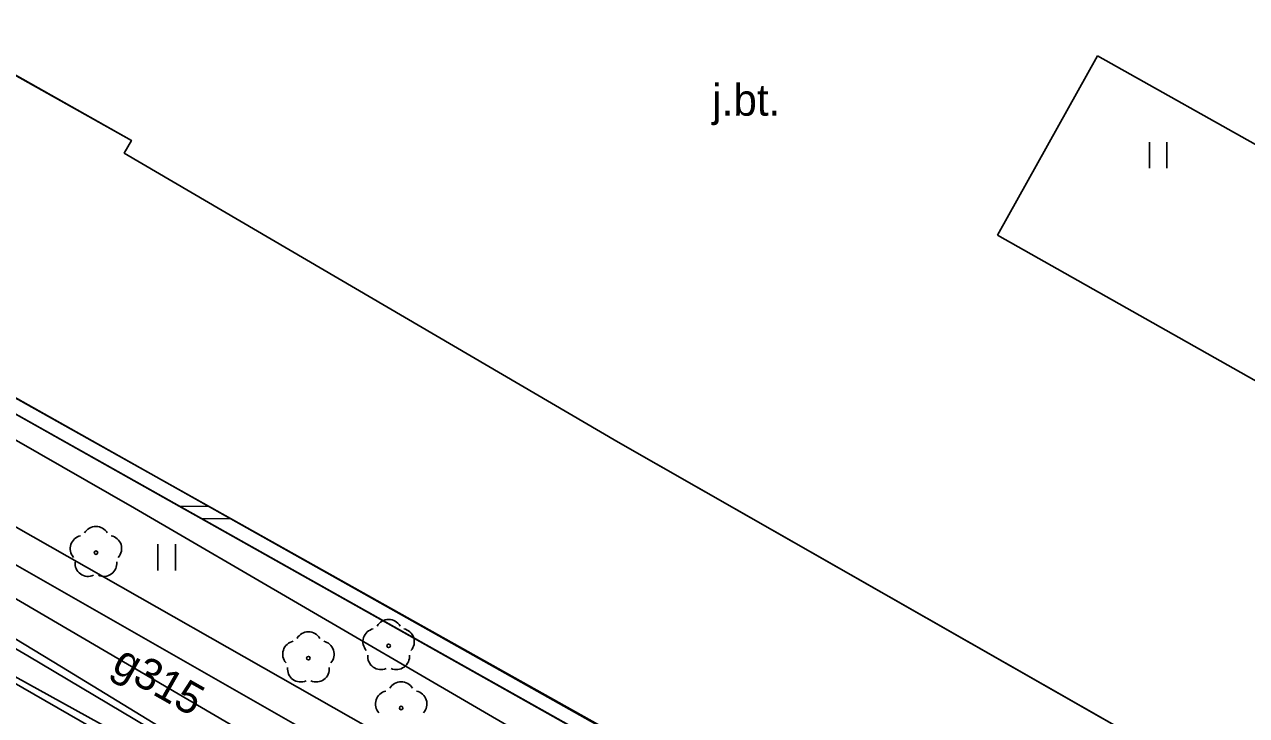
# Model space of a CAD drawing. Extents: x 6434771 to 6436222, y 5663454 to 5664782.
# Drawn here: x 6435164.65 to 6435199.46, y 5663950.35 to 5663970.04 of the extents above; entities that cross this region are included whole.
import ezdxf

# ---------------------------------------------------------------- set-up
doc = ezdxf.new("R2010")
doc.units = 0
for name, color, linetype in [('Warstwa 1', 7, 'Continuous'), ('Warstwa 10', 7, 'Continuous'), ('Warstwa 11', 7, 'Continuous'), ('Warstwa 12', 7, 'Continuous'), ('Warstwa 13', 7, 'Continuous'), ('Warstwa 5', 7, 'Continuous'), ('Warstwa 51', 7, 'Continuous'), ('Warstwa 6', 7, 'Continuous'), ('Warstwa 8', 7, 'Continuous'), ('Warstwa 9', 7, 'Continuous')]:
    doc.layers.add(name, color=color, linetype=linetype)

msp = doc.modelspace()

# ---------------------------------------------------------------- linework, layer by layer
at = {"layer": 'Warstwa 1'}
msp.add_line((6435163.64, 5663959.364), (6435243.096, 5663914.681), dxfattribs=at)
msp.add_line((6435163.64, 5663959.364), (6435243.096, 5663914.681), dxfattribs=at)
msp.add_lwpolyline([(6435204.694, 5663944.947), (6435227.176, 5663932.124), (6435223.852, 5663926.064), (6435189.851, 5663945.126), (6435163.834, 5663959.711), (6435163.64, 5663959.364), (6435156.428, 5663963.391), (6435160.34, 5663970.88), (6435167.7, 5663966.74), (6435167.495, 5663966.378), (6435181.566, 5663958.137)], close=True, dxfattribs=at)
at = {"layer": 'Warstwa 10'}
msp.add_lwpolyline([(6435106.802, 5663985.184), (6435117.235, 5663983.434), (6435119.887, 5663982.949), (6435126.495, 5663979.341), (6435138.604, 5663972.629), (6435153.422, 5663964.495), (6435167.784, 5663956.26), (6435186.818, 5663945.163)], dxfattribs=at)
at = {"layer": 'Warstwa 11'}
for centre in [(6435166.69, 5663954.99), (6435175.026, 5663952.336), (6435172.741, 5663951.983), (6435175.384, 5663950.561)]:
    msp.add_circle(centre, 0.05, dxfattribs=at)
for centre, start, end in [((6435166.333, 5663955.106), 102.1471, 221.8529), ((6435166.69, 5663955.365), 30.1471, 149.8529), ((6435167.047, 5663955.106), 318.1471, 77.8529), ((6435166.47, 5663954.687), 174.1471, 293.8529), ((6435166.91, 5663954.687), 246.1471, 5.8529), ((6435175.026, 5663952.711), 30.1471, 149.8529), ((6435172.741, 5663952.358), 30.1471, 149.8529), ((6435174.669, 5663952.452), 102.1471, 221.8529), ((6435175.383, 5663952.452), 318.1471, 77.8529), ((6435172.384, 5663952.099), 102.1471, 221.8529), ((6435173.098, 5663952.099), 318.1471, 77.8529), ((6435174.806, 5663952.033), 174.1471, 293.8529), ((6435175.246, 5663952.033), 246.1471, 5.8529), ((6435172.521, 5663951.68), 174.1471, 293.8529), ((6435172.961, 5663951.68), 246.1471, 5.8529), ((6435175.384, 5663950.936), 30.1471, 149.8529), ((6435175.027, 5663950.677), 102.1471, 221.8529), ((6435175.741, 5663950.677), 318.1471, 77.8529)]:
    msp.add_arc(centre, 0.375, start, end, dxfattribs=at)
at = {"layer": 'Warstwa 12'}
for points in [[(6434953.759, 5664072.48), (6434954.31, 5664070.893), (6434955.674, 5664067.077), (6434985.96, 5664050.029), (6434986.729, 5664049.597), (6435026.468, 5664027.217), (6435070.315, 5664002.675), (6435074.564, 5664000.044), (6435079.582, 5664002.333), (6435082.419, 5664003.729), (6435083.203, 5664003.199), (6435096.876, 5663995.093), (6435102.637, 5663991.843), (6435114.456, 5663985.09), (6435115.679, 5663984.435), (6435122.968, 5663980.237), (6435121.551, 5663977.954), (6435138.894, 5663968.174), (6435150.508, 5663961.813), (6435176.566, 5663946.547), (6435178.808, 5663945.26)], [(6435175.507, 5663945.3), (6435172.394, 5663947.502), (6435164.752, 5663952.051), (6435147.797, 5663961.923), (6435127.584, 5663973.07), (6435111.222, 5663982.301), (6435101.002, 5663988.3), (6435098.13, 5663989.463), (6435096.351, 5663990.144), (6435093.842, 5663991.244), (6435093.568, 5663991.357), (6435089.285, 5663994.022), (6435079.961, 5663999.545), (6435075.241, 5664002.157), (6435073.764, 5664002.993)], [(6435116.39, 5663980.605), (6435117.09, 5663980.58), (6435119.08, 5663979.56), (6435119.88, 5663976.87), (6435146.32, 5663961.66), (6435174.72, 5663945.311)], [(6435180.708, 5663945.237), (6435175.488, 5663948.309), (6435159.261, 5663957.582), (6435145.416, 5663965.523), (6435131.892, 5663973.134)], [(6435134.974, 5663967.12), (6435135.69, 5663967.11), (6435153.08, 5663957.7), (6435170.34, 5663948.16), (6435172.94, 5663947.57), (6435176.884, 5663945.283)], [(6435176.249, 5663945.291), (6435165.708, 5663951.735), (6435154.531, 5663958.519)]]:
    msp.add_lwpolyline(points, dxfattribs=at)
at = {"layer": 'Warstwa 5'}
for p, q in [((6435192.369, 5663964.037), (6435195.211, 5663969.153)), ((6435195.211, 5663969.153), (6435205.453, 5663963.392)), ((6435196.692, 5663965.943), (6435196.692, 5663966.693)), ((6435197.192, 5663965.943), (6435197.192, 5663966.693)), ((6435192.369, 5663964.037), (6435212.861, 5663952.468)), ((6435163.64, 5663959.364), (6435169.064, 5663956.314)), ((6435163.538, 5663956.214), (6435174.98, 5663949.699)), ((6435169.064, 5663956.314), (6435169.065, 5663956.313)), ((6435169.065, 5663956.313), (6435169.688, 5663955.963)), ((6435169.688, 5663955.963), (6435181.404, 5663949.374)), ((6435168.454, 5663954.484), (6435168.454, 5663955.234)), ((6435168.954, 5663954.484), (6435168.954, 5663955.234))]:
    msp.add_line(p, q, dxfattribs=at)
at = {"layer": 'Warstwa 51'}
for points in [[(6435189.134, 5663945.486), (6435163.836, 5663959.712)], [(6435188.938, 5663945.137), (6435163.64, 5663959.364)], [(6435169.064, 5663956.313), (6435169.899, 5663956.303)], [(6435169.688, 5663955.963), (6435170.522, 5663955.952)]]:
    msp.add_lwpolyline(points, dxfattribs=at)
at = {"layer": 'Warstwa 6'}
msp.add_lwpolyline([(6435199.848, 5664006.908), (6435185.403, 5664014.833), (6435164.19, 5663976.758), (6435163.584, 5663977.105), (6435156.428, 5663963.391), (6435163.64, 5663959.364), (6435243.096, 5663914.681), (6435244.547, 5663917.184), (6435250.812, 5663928.329), (6435272.122, 5663966.213)], close=True, dxfattribs=at)
msp.add_lwpolyline([(6435305.06, 5663883.021), (6435273.017, 5663901.219), (6435268.258, 5663903.897), (6435244.547, 5663917.184), (6435243.096, 5663914.681), (6435163.64, 5663959.364), (6435156.428, 5663963.391), (6435120.043, 5663983.972), (6435069.683, 5663952.11), (6435199.169, 5663878.85)], dxfattribs=at)
at = {"layer": 'Warstwa 8'}
for p, q in [((6435160.34, 5663970.88), (6435167.7, 5663966.74)), ((6435192.369, 5663964.037), (6435195.211, 5663969.153)), ((6435195.211, 5663969.153), (6435205.453, 5663963.392)), ((6435167.495, 5663966.378), (6435167.7, 5663966.74)), ((6435167.495, 5663966.378), (6435181.566, 5663958.137)), ((6435192.369, 5663964.037), (6435212.861, 5663952.468)), ((6435181.566, 5663958.137), (6435204.694, 5663944.947))]:
    msp.add_line(p, q, dxfattribs=at)
at = {"layer": 'Warstwa 9'}
msp.add_line((6435163.538, 5663956.214), (6435174.98, 5663949.699), dxfattribs=at)

# ---------------------------------------------------------------- texts
at = {"layer": 'Warstwa 13'}
msp.add_text('g315', height=0.9, rotation=330.3274, dxfattribs=at).set_placement((6435167.102, 5663951.633))
at = {"layer": 'Warstwa 8'}
msp.add_text('j.bt.', height=0.9, dxfattribs=at).set_placement((6435184.243, 5663967.443))

doc.saveas('drawing.dxf')
